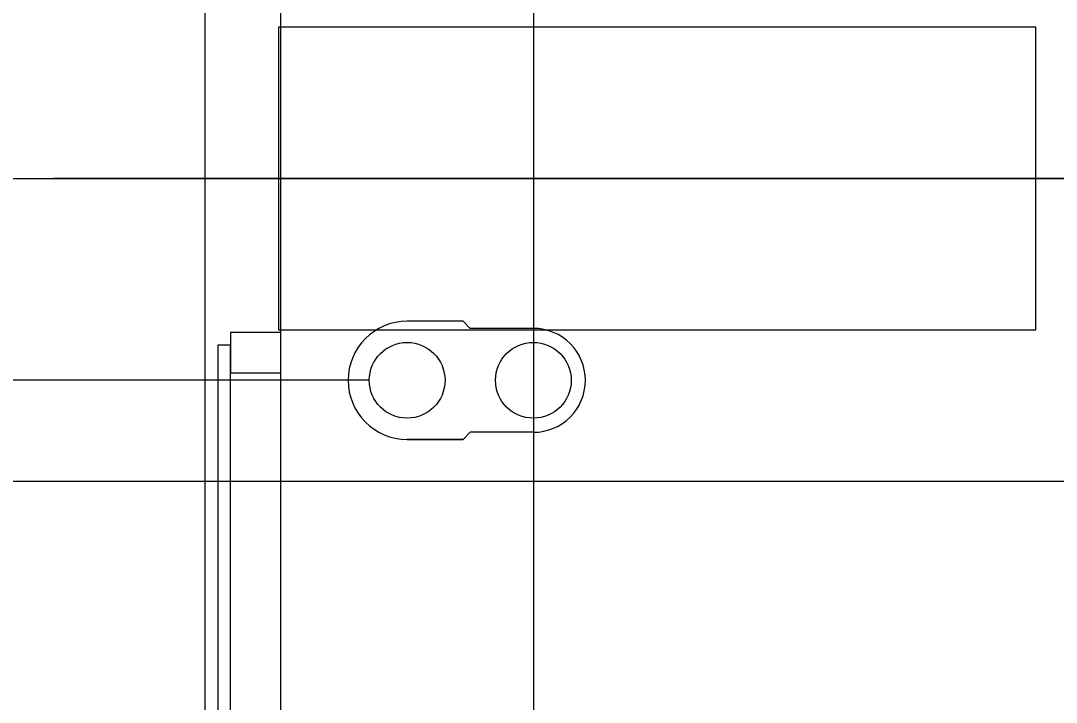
# Model space of a CAD drawing. Extents: x -264222 to -263592, y -1242345 to -1242048.
# Drawn here: x -263909.408 to -263907.357, y -1242210.92 to -1242209.57 of the extents above; entities that cross this region are included whole.
import ezdxf

# ---------------------------------------------------------------- set-up
doc = ezdxf.new("R2010")
doc.units = 0
doc.layers.add('HESCON_OSI_STAVBY_KFA', color=7, linetype='Continuous')
doc.layers.add('KFA_2D_SITUACIA_DSP', color=7, linetype='Continuous')

msp = doc.modelspace()

# ---------------------------------------------------------------- linework, layer by layer
at = {"layer": 'HESCON_OSI_STAVBY_KFA'}
for p, q in [((-263908.3928, -1242083.2372), (-263908.3928, -1242246.7072)), ((-263917.2648, -1242209.8822), (-263905.5048, -1242209.8822)), ((-263917.2648, -1242209.8822), (-263905.5048, -1242209.8822)), ((-263792.6528, -1242209.8822), (-263909.3428, -1242209.8822))]:
    msp.add_line(p, q, dxfattribs=at)
at = {"layer": 'KFA_2D_SITUACIA_DSP'}
for p, q in [((-263908.8928, -1242226.9954), (-263908.8928, -1242203.3322)), ((-263907.3977, -1242209.5823), (-263908.8977, -1242209.5823)), ((-263908.8977, -1242209.5823), (-263908.8977, -1242210.1823)), ((-263907.3977, -1242210.1823), (-263907.3977, -1242209.5823)), ((-263908.5318, -1242210.1652), (-263908.6428, -1242210.1652)), ((-263908.5178, -1242210.1792), (-263908.5318, -1242210.1652)), ((-263908.8927, -1242210.1873), (-263908.9927, -1242210.1873)), ((-263908.9927, -1242210.1873), (-263908.9927, -1242210.2273)), ((-263908.8977, -1242210.1823), (-263907.3977, -1242210.1823)), ((-263908.8927, -1242210.2673), (-263908.8927, -1242210.1873)), ((-263908.3928, -1242210.1792), (-263908.5178, -1242210.1792)), ((-263909.0177, -1242210.2123), (-263909.0177, -1242212.3123)), ((-263908.9927, -1242210.2123), (-263909.0177, -1242210.2123)), ((-263908.9927, -1242212.3123), (-263908.9927, -1242210.2123)), ((-263908.9927, -1242210.2273), (-263908.9927, -1242210.2673)), ((-263908.9927, -1242210.2673), (-263908.8927, -1242210.2673)), ((-263908.7178, -1242210.2822), (-263918.714, -1242210.2822)), ((-263908.5178, -1242210.3852), (-263908.5318, -1242210.3992)), ((-263908.3928, -1242210.3852), (-263908.5178, -1242210.3852)), ((-263908.6428, -1242210.3992), (-263908.5318, -1242210.3992)), ((-263908.5318, -1242210.3992), (-263908.6428, -1242210.3992))]:
    msp.add_line(p, q, dxfattribs=at)
msp.add_lwpolyline([(-263794.8928, -1242227.3822), (-263808.9678, -1242241.4572), (-263894.9678, -1242241.4572), (-263909.0428, -1242227.3822), (-263909.0428, -1242196.3327), (-263914.1428, -1242196.3327), (-263914.1428, -1242132.4327), (-263909.0428, -1242132.4327), (-263909.0428, -1242101.3822), (-263894.9678, -1242087.3072), (-263808.9678, -1242087.3072), (-263794.8928, -1242101.3822), (-263794.8928, -1242227.3822)], dxfattribs=at)
msp.add_lwpolyline([(-263893.6178, -1242118.2822), (-263916.0928, -1242118.2822), (-263916.0928, -1242175.4822), (-263914.2928, -1242175.4822), (-263914.2928, -1242210.4822), (-263893.6178, -1242210.4822), (-263893.6178, -1242166.3822), (-263900.0428, -1242166.3822), (-263900.0428, -1242162.3822), (-263893.6178, -1242162.3822)], close=True, dxfattribs=at)
for centre in [(-263908.6428, -1242210.2822), (-263908.3928, -1242210.2822)]:
    msp.add_circle(centre, 0.075, dxfattribs=at)
for centre, radius, start, end in [((-263908.6428, -1242210.2822), 0.117, 90, 270), ((-263908.3928, -1242210.2822), 0.103, 270, 90)]:
    msp.add_arc(centre, radius, start, end, dxfattribs=at)

doc.saveas('drawing.dxf')
